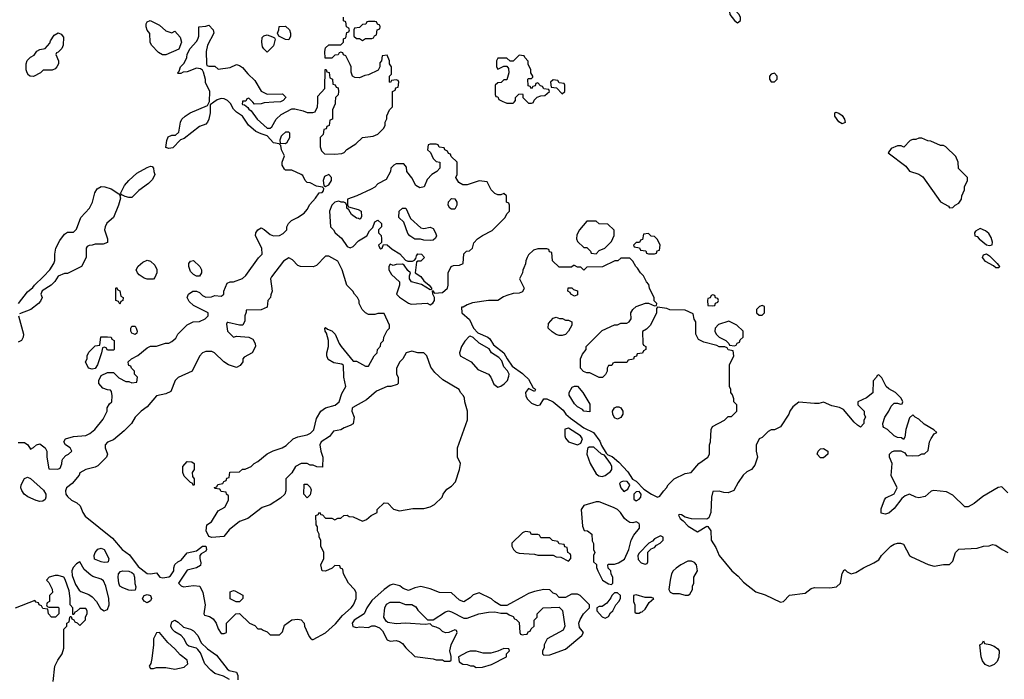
# Model space of a CAD drawing. Header units: inches. Extents: x 2701323 to 2964515, y 494916 to 722124.
# Tile 336 of 656: x 2786720 to 2793126, y 676245 to 680537. Entities that reach past the tile are written whole.
import ezdxf

# ---------------------------------------------------------------- set-up
doc = ezdxf.new("R2010")
doc.units = ezdxf.units.IN
doc.header["$MEASUREMENT"] = 0
for name, color, linetype in [('C7687', 7, 'Continuous'), ('C7688', 7, 'Continuous'), ('C7697', 7, 'Continuous'), ('C7698', 7, 'Continuous')]:
    doc.layers.add(name, color=color, linetype=linetype)

msp = doc.modelspace()

# ---------------------------------------------------------------- linework, layer by layer
at = {"layer": 'C7687', "color": 2}
for points, elevation in [([(2786710, 677786), (2786750, 677784.7), (2786772, 677770), (2786790, 677742), (2786810, 677752), (2786829.1, 677770.9), (2786850, 677776), (2786884.7, 677750), (2786896, 677730), (2786896, 677690), (2786910, 677614), (2786967.3, 677612.7), (2786982, 677618), (2786994, 677646), (2786995.3, 677670), (2787000.2, 677679.8), (2787019, 677701), (2787038, 677710), (2787058, 677730), (2787048, 677750), (2787018, 677770), (2787006, 677790), (2787018, 677810), (2787070, 677824), (2787149.3, 677830.7), (2787175.5, 677844.5), (2787209.1, 677870.9), (2787263.1, 677936.9), (2787288, 677990), (2787288.4, 678011.6), (2787303.1, 678036.9), (2787318, 678050), (2787322, 678090), (2787316.4, 678116.4), (2787310, 678126), (2787290, 678128), (2787260.2, 678140.2), (2787235.3, 678170), (2787235.3, 678190), (2787250, 678222), (2787290, 678242), (2787330, 678242), (2787365.4, 678205.4), (2787410, 678182), (2787430, 678182), (2787450, 678174), (2787482, 678178), (2787486, 678210), (2787466, 678230), (2787466, 678250), (2787446, 678270), (2787442, 678282), (2787430, 678286), (2787427.3, 678292.7), (2787426, 678310), (2787446, 678330), (2787488.9, 678351.1), (2787550, 678402), (2787570, 678412), (2787610, 678412), (2787668.9, 678431.1), (2787690, 678432), (2787710, 678442), (2787734.6, 678465.4), (2787748, 678490), (2787809.1, 678550.9), (2787848.9, 678571.1), (2787890, 678572), (2787926, 678590), (2787946, 678610), (2787946, 678630), (2787850, 678678), (2787823.1, 678703.1), (2787808.7, 678730), (2787818, 678750), (2787846, 678770), (2787870, 678771.3), (2787890, 678762), (2787910, 678742), (2787930, 678732), (2787967.3, 678732.7), (2787990, 678742), (2788030, 678738), (2788038, 678742), (2788048, 678750), (2788048.7, 678770), (2788070, 678822), (2788090, 678831.3), (2788110, 678831.3), (2788170, 678852), (2788190, 678871.3), (2788273.6, 678986.4), (2788298, 679010), (2788294, 679050), (2788254, 679130), (2788255.3, 679150), (2788268, 679170), (2788290, 679182), (2788310, 679172), (2788350, 679138), (2788370, 679131.3), (2788410, 679132), (2788433.6, 679146.4), (2788458, 679170), (2788458, 679190), (2788468, 679210), (2788489.1, 679230.9), (2788528, 679250), (2788570, 679278), (2788590, 679302), (2788606.3, 679333.7), (2788644.7, 679375.3), (2788669, 679411), (2788687.3, 679412.7), (2788696.4, 679423.6), (2788698, 679438), (2788690, 679446), (2788650, 679454), (2788610, 679475.3), (2788590, 679478), (2788578, 679490), (2788562, 679522), (2788550, 679528.7), (2788490, 679558), (2788450, 679558), (2788443.1, 679563.1), (2788428, 679590), (2788428, 679610), (2788442, 679650), (2788424, 679690), (2788418, 679718), (2788408.4, 679728.4), (2788370, 679735.3), (2788330, 679782), (2788290, 679793.2), (2788255.3, 679810), (2788208, 679850), (2788169.4, 679909.4), (2788130, 679934), (2788110, 679954), (2788091.4, 679991.4), (2788082.5, 680000)], 10), ([(2787982.8, 680000), (2787958, 679982), (2787958, 679930), (2787951.1, 679888.9), (2787942, 679870), (2787930, 679858), (2787890, 679842), (2787790, 679764), (2787766, 679754), (2787716.3, 679703.7), (2787690, 679699), (2787670, 679706), (2787676, 679750), (2787684.5, 679775.5), (2787710, 679786), (2787733.6, 679786.4), (2787755.1, 679804.9), (2787765.2, 679870), (2787775.3, 679890), (2787795.3, 679910), (2787829.5, 679930.5), (2787942, 679978), (2787953, 680000)], 10), ([(2788168.5, 680000), (2788166, 679990), (2788170, 679984.7), (2788182, 679982), (2788204.7, 679964.7), (2788210, 679954), (2788224.7, 679944.7), (2788264.7, 679890), (2788330, 679831.3), (2788350, 679832), (2788360.4, 679839.6), (2788388.7, 679890), (2788420.2, 679919.8), (2788490, 679956), (2788510, 679956), (2788563.6, 679943.6), (2788590, 679932), (2788627.3, 679932.7), (2788642, 679938), (2788658, 679970), (2788659, 680000)], 10), ([(2788373.8, 680000), (2788310, 679995.3), (2788290, 679988.7), (2788248, 679988), (2788236, 680000)], 10), ([(2788772.3, 680000), (2788771.6, 679988.4), (2788754, 679950), (2788754, 679890), (2788738, 679882), (2788732.7, 679847.3), (2788718, 679842), (2788712.7, 679827.3), (2788698, 679822), (2788694, 679790), (2788674, 679770), (2788674, 679710), (2788683.6, 679683.6), (2788703.6, 679663.6), (2788770, 679661), (2788814.6, 679665.4), (2788830, 679672), (2788848.9, 679691.1), (2788906, 679730), (2788949, 679771), (2789020.4, 679779.6), (2789050, 679792), (2789088, 679830), (2789098, 679850), (2789098, 679870), (2789107.3, 679892.7), (2789108.4, 679911.6), (2789126, 679950), (2789146, 679970), (2789146, 680000)], 10), ([(2789873.5, 680000), (2789890, 679994), (2789930, 679994), (2789936, 680000)], 10), ([(2786712.7, 678690), (2786770, 678766), (2786805.2, 678794.8), (2786815.3, 678810), (2786874.8, 678865.2), (2786915.3, 678910), (2786942, 678950), (2786948.7, 678970), (2786948.7, 679010), (2786955.3, 679050), (2786980.2, 679099.8), (2787010, 679142), (2787030, 679154), (2787070, 679154), (2787090, 679174), (2787118, 679250), (2787174, 679310), (2787194, 679350), (2787209, 679410), (2787224.1, 679435.9), (2787250, 679450.7), (2787274, 679450), (2787315.3, 679435.3), (2787364.7, 679404.7), (2787370, 679394), (2787378, 679398), (2787372, 679388), (2787376, 679376), (2787362, 679330), (2787330.4, 679249.6), (2787287.1, 679212.9), (2787276, 679190), (2787271.3, 679170), (2787291.3, 679110), (2787290, 679086), (2787263.6, 679076.4), (2787210, 679075.3), (2787191.1, 679068.9), (2787171.6, 679068.4), (2787159.6, 679060.4), (2787152, 679050), (2787152, 678990), (2787122, 678930), (2787030, 678886), (2787010, 678886), (2786970, 678868), (2786947.1, 678832.9), (2786924.7, 678810), (2786866.8, 678773.2), (2786858, 678750), (2786866, 678730), (2786855.3, 678704.7), (2786842, 678690), (2786792, 678650), (2786718, 678622)], 10), ([(2790000, 678923.2), (2789992.7, 678907.3), (2789992, 678890), (2789972, 678850), (2790000, 678794)], 10), ([(2790000, 678786), (2789990, 678766), (2789970, 678758), (2789930, 678755.3), (2789890, 678742), (2789867.1, 678732.9), (2789830, 678708.7), (2789770, 678708.7), (2789665.4, 678694.6), (2789630, 678682), (2789606, 678666), (2789594, 678666), (2789596, 678630), (2789645.5, 678585.5), (2789673, 678530), (2789699.9, 678499.9), (2789766, 678470), (2789779.5, 678459.5), (2789801.3, 678421.3), (2789870.6, 678370), (2789890.6, 678330), (2789922.8, 678282.8), (2789990, 678235.5), (2790000, 678226)], 10), ([(2786711.3, 678610), (2786744.7, 678490), (2786742, 678470), (2786732, 678450), (2786710, 678438)], 10), ([(2790000, 677202), (2789990, 677198), (2789922, 677130), (2789922, 677110), (2789932, 677090), (2789950, 677072), (2789970, 677064.7), (2790000, 677062.7)], 10), ([(2786938, 676230), (2786949, 676330), (2786968.7, 676370), (2786995.3, 676410), (2787007.3, 676447.3), (2787006, 676570), (2787026, 676590), (2787026, 676610), (2787042, 676618), (2787046, 676650), (2787050, 676654), (2787054, 676654), (2787058, 676638), (2787072.7, 676632.7), (2787078, 676618), (2787092.7, 676612.7), (2787110, 676594), (2787147.3, 676632.7), (2787148.4, 676651.6), (2787158, 676670), (2787158, 676690), (2787150, 676706), (2787110, 676706), (2787090, 676686), (2787078, 676682), (2787072.7, 676667.3), (2787066, 676666), (2787066, 676710), (2787048.4, 676728.4), (2787048, 676770), (2787040.4, 676820.4), (2787014.6, 676894.6), (2787006, 676910), (2786970, 676919.3), (2786950, 676919.3), (2786912, 676910), (2786894, 676890), (2786910, 676874), (2786931.6, 676831.6), (2786934, 676810), (2786914, 676790), (2786914, 676750), (2786898, 676742), (2786894, 676730), (2786898, 676718), (2786910, 676714), (2786970, 676714), (2786974, 676710), (2786974, 676670), (2786951.6, 676648.4), (2786926, 676650), (2786906, 676670), (2786902, 676702), (2786870, 676706), (2786862, 676722), (2786846, 676730), (2786842, 676742), (2786827.3, 676747.3), (2786818, 676758), (2786690, 676708)], 10), ([(2790000, 676785.7), (2789890, 676726), (2789850, 676726), (2789810, 676748), (2789790, 676768), (2789710, 676808), (2789670, 676795.3), (2789650, 676775.3), (2789610, 676748.7), (2789580.2, 676760.2), (2789528.4, 676808.4), (2789450, 676809), (2789390, 676834), (2789330, 676849), (2789290, 676839), (2789250, 676822), (2789214.6, 676834.6), (2789192.9, 676852.9), (2789150, 676862.7), (2789130, 676857), (2789090.7, 676830), (2789010, 676757), (2788978, 676710), (2788961, 676670), (2788894.8, 676630), (2788882, 676610), (2788887.9, 676587.9), (2788910, 676582.8), (2788930, 676586), (2788990, 676582), (2789010, 676592), (2789030, 676592), (2789059.8, 676579.8), (2789079.8, 676559.8), (2789110, 676502), (2789130, 676492), (2789170, 676498), (2789190, 676491.3), (2789210, 676478), (2789231.3, 676450), (2789290, 676392), (2789410, 676378), (2789430, 676372), (2789470, 676372), (2789483.6, 676363.6), (2789510, 676362), (2789518, 676362), (2789526, 676370), (2789526, 676394), (2789518, 676430), (2789528, 676470), (2789566, 676550), (2789562, 676562), (2789550, 676566), (2789511.6, 676548.4), (2789490, 676548), (2789470, 676555.3), (2789452.5, 676572.5), (2789430, 676584), (2789406, 676590), (2789390, 676606), (2789358, 676602), (2789229.1, 676609.1), (2789170, 676605.2), (2789115.3, 676615.3), (2789103.1, 676623.1), (2789088, 676650), (2789095.3, 676710), (2789105.6, 676734.4), (2789130, 676746), (2789170, 676746.8), (2789190, 676746), (2789230, 676731.3), (2789271.6, 676731.6), (2789296.9, 676716.9), (2789310, 676694), (2789372.7, 676632.7), (2789410, 676632), (2789490, 676684.7), (2789510, 676691), (2789530, 676684.7), (2789610, 676642), (2789630, 676642), (2789706, 676670), (2789770, 676681), (2789810, 676684.7), (2789850, 676674), (2789890, 676674), (2789903.6, 676663.6), (2789930, 676654), (2789938, 676638), (2789950, 676634), (2789970, 676614), (2789974, 676550), (2789978, 676538), (2789990, 676534), (2790000, 676535.2)], 10), ([(2788084, 676244), (2788044.8, 676264.8), (2787990, 676282.4), (2787963.1, 676303.1), (2787924.8, 676344.8), (2787896.6, 676416.6), (2787879.6, 676439.6), (2787870, 676447.8), (2787820.4, 676460.4), (2787809.8, 676469.8), (2787787.8, 676510), (2787770.8, 676530.8), (2787730, 676554), (2787711.3, 676570), (2787702.6, 676590), (2787710, 676618), (2787730, 676628.9), (2787750, 676617.3), (2787784.8, 676584.8), (2787830.9, 676570.9), (2787850, 676560.2), (2787879, 676530), (2787901.2, 676481.2), (2787941.9, 676441.9), (2788000.7, 676400.7), (2788070, 676312.9), (2788083, 676303), (2788131, 676291), (2788138, 676270), (2788138.7, 676241.3)], 6)]:
    msp.add_lwpolyline(points, dxfattribs=dict(at, elevation=elevation))
for points, elevation in [([(2788470, 679806), (2788450, 679806), (2788430, 679788), (2788421, 679779), (2788412.7, 679752.7), (2788414, 679734), (2788450, 679732), (2788460.4, 679739.6), (2788478, 679770), (2788478, 679798)], 10), ([(2789430, 679726), (2789390, 679726), (2789378, 679722), (2789374, 679690), (2789391.6, 679671.6), (2789410, 679634), (2789430, 679614), (2789454, 679610), (2789454, 679570), (2789434, 679550), (2789402, 679530), (2789370, 679498), (2789351.3, 679448.7), (2789323.1, 679443.1), (2789298, 679458), (2789270, 679508), (2789238, 679550), (2789236.4, 679576.4), (2789218, 679598), (2789170, 679598), (2789154, 679590), (2789134, 679570), (2789131.6, 679548.4), (2789103.6, 679496.4), (2789050, 679468), (2789030, 679448), (2789005.4, 679434.6), (2788914, 679390), (2788852, 679368), (2788851.6, 679331.6), (2788858, 679318), (2788922, 679302), (2788942, 679290), (2788943.6, 679256.4), (2788938, 679242), (2788930, 679238), (2788924, 679244), (2788910, 679246), (2788879, 679270), (2788860.4, 679300.4), (2788848.7, 679310), (2788848, 679328), (2788842, 679342), (2788828.4, 679348.4), (2788811.6, 679348.4), (2788795.3, 679355.3), (2788770, 679349), (2788750.6, 679329.4), (2788736, 679290), (2788742, 679190), (2788762, 679170), (2788772, 679150), (2788814.4, 679114.4), (2788850, 679062), (2788870, 679052), (2788890, 679062), (2788923.2, 679096.8), (2788979, 679130), (2788996.4, 679163.6), (2789016.4, 679183.6), (2789030, 679222), (2789050, 679232), (2789074, 679210), (2789074, 679190), (2789054, 679170), (2789054, 679150), (2789071.6, 679131.6), (2789074, 679110), (2789074, 679086), (2789054, 679070), (2789062, 679050), (2789070, 679044.7), (2789078, 679050), (2789086, 679074), (2789110, 679072), (2789143.8, 679043.8), (2789193.7, 679013.7), (2789230, 678972), (2789246, 678966), (2789275.3, 678964.7), (2789288.4, 678971.6), (2789298, 678982), (2789300.4, 678999.6), (2789310, 679014), (2789334, 679010), (2789354, 678990), (2789330, 678966), (2789310, 678966), (2789302, 678958), (2789292, 678890), (2789330, 678866), (2789350, 678838), (2789384.7, 678810), (2789398, 678790), (2789398, 678782), (2789390, 678778), (2789334, 678814), (2789268, 678830), (2789255.3, 678850), (2789255.3, 678870), (2789262, 678890), (2789244.5, 678904.5), (2789220.2, 678940.2), (2789210, 678945.2), (2789170, 678944), (2789150, 678938), (2789130, 678946), (2789122, 678930), (2789122, 678910), (2789139.6, 678879.6), (2789191.6, 678831.6), (2789191.3, 678810), (2789172, 678750), (2789190.9, 678730.9), (2789250, 678691.3), (2789266.4, 678686.4), (2789370, 678691.3), (2789390, 678682), (2789408.4, 678691.6), (2789418, 678710), (2789418, 678730), (2789408.4, 678751.6), (2789406, 678774), (2789418, 678758), (2789470, 678761), (2789502, 678790), (2789508, 678810), (2789508, 678890), (2789526, 678930), (2789543.1, 678936.9), (2789580.4, 678939.6), (2789606, 678950), (2789610, 679014), (2789626, 679030), (2789647.3, 679032.7), (2789666, 679050), (2789674.6, 679085.4), (2789698, 679110), (2789730, 679132), (2789794.6, 679165.4), (2789878, 679250), (2789890, 679274), (2789906, 679290), (2789906, 679330), (2789902, 679342), (2789886, 679350), (2789886, 679390), (2789870, 679406), (2789850, 679398), (2789830, 679398), (2789810, 679406), (2789788, 679430), (2789762, 679482), (2789710, 679488), (2789630, 679462), (2789603.1, 679463.1), (2789576.4, 679476.4), (2789558, 679510), (2789566, 679530), (2789566, 679610), (2789527.3, 679647.3), (2789522, 679662), (2789510, 679666), (2789502, 679682), (2789486, 679690), (2789482, 679702), (2789448.4, 679708.4), (2789442, 679722)], 10), ([(2787430, 679379), (2787406, 679386), (2787380.4, 679400.4), (2787378, 679410), (2787401.5, 679458.5), (2787430, 679491), (2787482, 679538), (2787550, 679576), (2787570, 679584.7), (2787582, 679582), (2787591.1, 679571.1), (2787591.3, 679550), (2787598, 679530), (2787583.5, 679496.5), (2787558, 679470), (2787495.3, 679424.7), (2787450, 679379)], 10), ([(2788730, 679528.7), (2788703.8, 679516.2), (2788694.8, 679490), (2788698, 679458), (2788710, 679452), (2788730, 679462), (2788748.7, 679490), (2788748.7, 679510)], 10), ([(2789530, 679304), (2789518, 679310), (2789508, 679330), (2789508.7, 679351.3), (2789530, 679374), (2789550, 679372), (2789564.7, 679350), (2789564.7, 679330), (2789550, 679304)], 10), ([(2789350, 679178), (2789390, 679186), (2789410, 679178), (2789426, 679150), (2789431, 679130), (2789425.4, 679114.6), (2789410, 679102), (2789390, 679099), (2789350, 679102), (2789328.4, 679108.4), (2789290, 679108.7), (2789258, 679130), (2789245.6, 679145.6), (2789219, 679219), (2789186, 679250), (2789188, 679290), (2789210, 679311.3), (2789230.9, 679310.9), (2789262.8, 679242.8), (2789330, 679182)], 10), ([(2788730, 678998), (2788710, 678998), (2788650, 678938), (2788630, 678928.7), (2788546, 678930), (2788530, 678938), (2788494.6, 678974.6), (2788470, 678988), (2788435.3, 678964.7), (2788356.9, 678863.1), (2788351.3, 678850), (2788362, 678770), (2788352.7, 678747.3), (2788352, 678730), (2788334, 678710), (2788330, 678666), (2788290, 678648), (2788194, 678646), (2788194, 678634), (2788184.7, 678610), (2788183.6, 678576.4), (2788171.6, 678548.4), (2788150, 678548), (2788074, 678566), (2788070, 678566), (2788064.7, 678555.3), (2788072, 678510), (2788110, 678472), (2788130, 678478), (2788210, 678472), (2788236.9, 678456.9), (2788252, 678430), (2788254, 678410), (2788232, 678370), (2788179.6, 678340.4), (2788172, 678330), (2788171.3, 678310), (2788154.4, 678285.6), (2788130, 678274), (2788078, 678290), (2788048, 678310), (2787986, 678370), (2787970, 678378), (2787930, 678378), (2787910, 678368.7), (2787890, 678348), (2787842, 678250), (2787750, 678208), (2787732, 678190), (2787703.6, 678116.4), (2787670, 678102), (2787610, 678088.7), (2787550, 678018), (2787510, 677988.7), (2787471.3, 677950), (2787446, 677910), (2787398.5, 677861.5), (2787330, 677804), (2787290, 677788.7), (2787276, 677770), (2787276, 677750), (2787291.3, 677710), (2787284.7, 677690), (2787227.1, 677632.9), (2787210, 677624), (2787150.9, 677609.1), (2787111.6, 677588.4), (2787106, 677574), (2787062, 677518), (2787024.7, 677490), (2787017.3, 677470), (2787019.1, 677450), (2787030, 677434.8), (2787056, 677410), (2787092.2, 677392.2), (2787113.5, 677373.5), (2787130.5, 677330), (2787146.4, 677306.4), (2787322.9, 677162.9), (2787386, 677090), (2787434.3, 677054.3), (2787490, 676979.1), (2787550, 676933.4), (2787570, 676930.7), (2787610, 676938), (2787632, 676910), (2787650, 676905.5), (2787690, 676911), (2787701.2, 676918.8), (2787722, 676950), (2787722, 676970), (2787729.1, 676990.9), (2787748, 677010), (2787770, 677021), (2787810, 677067.7), (2787870, 677081), (2787910, 677110.6), (2787930.4, 677110.4), (2787934.8, 677090), (2787930, 677078), (2787899.8, 677060.2), (2787891, 677050), (2787890.7, 677030), (2787898, 677002), (2787895.5, 676984.5), (2787870, 676969.2), (2787810, 676954), (2787752, 676870), (2787770, 676852), (2787786.4, 676846.4), (2787850, 676854.8), (2787891.3, 676850), (2787910.5, 676810.5), (2787927.3, 676730), (2787918, 676670), (2787922, 676662), (2787953.7, 676653.7), (2787978.5, 676638.5), (2787998, 676610), (2788010, 676574), (2788030, 676542), (2788050, 676542), (2788066, 676550), (2788066, 676610), (2788126, 676670), (2788150, 676672), (2788214, 676610), (2788250, 676594), (2788270, 676574), (2788290, 676574), (2788303.6, 676563.6), (2788330, 676554), (2788350, 676534), (2788410, 676534), (2788430, 676554), (2788443.1, 676596.9), (2788489.2, 676630.8), (2788530, 676636), (2788551, 676631), (2788571, 676611), (2788572, 676590), (2788603.6, 676523.6), (2788611.6, 676511.6), (2788623.6, 676503.6), (2788630, 676504.7), (2788710, 676546.7), (2788774.8, 676605.2), (2788820.5, 676659.5), (2788877, 676710), (2788892, 676730), (2788908.7, 676770), (2788908, 676810), (2788898, 676830), (2788858, 676870), (2788826, 676930), (2788822, 676962), (2788807.3, 676967.3), (2788802, 676982), (2788770, 676986), (2788751.6, 676968.4), (2788710, 676948), (2788688, 676950), (2788678, 676990), (2788698, 677030), (2788698, 677070), (2788678, 677110), (2788678, 677150), (2788668, 677170), (2788668, 677190), (2788658, 677210), (2788656.4, 677236.4), (2788648, 677250), (2788646, 677310), (2788662, 677318), (2788670, 677332), (2788678, 677318), (2788690, 677314), (2788710, 677294), (2788750, 677294), (2788770, 677282), (2788790, 677294), (2788810, 677294), (2788828.4, 677311.6), (2788850, 677312), (2788863.6, 677303.6), (2788890, 677302), (2788950, 677274), (2788976.4, 677283.6), (2789006, 677310), (2789046, 677330), (2789046, 677350), (2789090, 677392), (2789114, 677390), (2789151.1, 677351.1), (2789190, 677341), (2789276.9, 677356.9), (2789350, 677356), (2789390, 677366), (2789418.6, 677381.4), (2789468.7, 677430), (2789475.3, 677450), (2789498, 677482), (2789530, 677502), (2789555.3, 677530), (2789582, 677610), (2789588, 677650), (2789568, 677690), (2789568, 677750), (2789633.6, 677933.6), (2789633.2, 677990), (2789615.3, 678050), (2789614.6, 678074.6), (2789608, 678090), (2789588, 678110), (2789578, 678130), (2789472.9, 678192.9), (2789421.5, 678241.5), (2789395.5, 678275.5), (2789368.9, 678348.9), (2789350, 678368), (2789310, 678369), (2789270, 678379), (2789234, 678370), (2789212, 678330), (2789192, 678310), (2789172, 678270), (2789172, 678230), (2789182, 678210), (2789182, 678170), (2789176, 678164), (2789134, 678150), (2789110, 678149), (2789041, 678119), (2788976.8, 678063.2), (2788886.4, 678013.6), (2788882, 678010), (2788881, 677990), (2788896, 677950), (2788890, 677908), (2788870, 677895.3), (2788830, 677882), (2788810, 677868.7), (2788761, 677859), (2788734.4, 677825.6), (2788682, 677790), (2788672, 677770), (2788678, 677730), (2788691.3, 677690), (2788690, 677626), (2788652.7, 677627.3), (2788630, 677638), (2788610, 677638), (2788590, 677648), (2788550, 677648), (2788514, 677630), (2788491.1, 677588.9), (2788452, 677550), (2788451.3, 677470), (2788444.7, 677450), (2788416.8, 677423.2), (2788350, 677379), (2788296.9, 677363.1), (2788204.7, 677290), (2788148.7, 677271.3), (2788081.7, 677218.3), (2788046.8, 677173.2), (2787970, 677166.6), (2787950, 677174), (2787933.2, 677210), (2787938, 677250), (2787968, 677270), (2788010, 677342), (2788054.6, 677365.4), (2788078, 677410), (2788078, 677438), (2788066, 677450), (2788062, 677462), (2788030, 677466), (2788022, 677482), (2787990, 677486), (2787987.3, 677492.7), (2788002, 677498), (2788008.4, 677511.6), (2788042, 677518), (2788047.3, 677532.7), (2788062, 677538), (2788067.3, 677552.7), (2788082, 677558), (2788087.3, 677592.7), (2788150, 677594), (2788168.4, 677611.6), (2788187.3, 677612.7), (2788210, 677622), (2788226, 677630), (2788246, 677650), (2788270, 677662), (2788330, 677711.3), (2788369.3, 677730.7), (2788428, 677750), (2788452.9, 677767.1), (2788498, 677810), (2788530, 677822.8), (2788590, 677834.8), (2788612.7, 677847.3), (2788632.3, 677867.7), (2788650, 677942), (2788679, 677990), (2788709.4, 678010.6), (2788771.5, 678028.5), (2788797.2, 678050), (2788815.5, 678104.5), (2788842, 678150), (2788828.9, 678211.1), (2788827.3, 678287.3), (2788814.6, 678294.6), (2788763.2, 678303.2), (2788726, 678326), (2788719, 678350), (2788719, 678370), (2788729, 678410), (2788729.1, 678449.1), (2788716.4, 678496.4), (2788708, 678510), (2788706, 678530), (2788710, 678534), (2788722, 678522), (2788750, 678512), (2788772, 678490), (2788798, 678430), (2788811.3, 678410), (2788890, 678314), (2788910, 678314), (2788970, 678282), (2788990, 678282), (2789026, 678350), (2789046, 678370), (2789048.4, 678391.6), (2789067.3, 678412.7), (2789068.4, 678431.6), (2789086, 678450), (2789088.4, 678471.6), (2789110, 678514), (2789126, 678530), (2789126, 678550), (2789090, 678626), (2789050, 678626), (2789030, 678618), (2788990, 678618), (2788969.1, 678629.1), (2788948, 678650), (2788928, 678690), (2788927.3, 678707.3), (2788918, 678730), (2788898, 678750), (2788888, 678770), (2788848.7, 678810), (2788818, 678910), (2788790, 678966)], 10), ([(2787550, 678848.7), (2787530, 678855.3), (2787496.4, 678876.4), (2787486, 678890), (2787478, 678910), (2787490, 678932), (2787520.2, 678959.8), (2787550, 678971.3), (2787570, 678964.7), (2787599.8, 678939.8), (2787610.9, 678910.9), (2787611, 678890), (2787599.8, 678860.2), (2787590, 678848.7)], 10), ([(2787870, 678868), (2787850, 678878), (2787830, 678898), (2787819, 678930), (2787819, 678950), (2787830, 678964.7), (2787850.7, 678970.7), (2787892, 678930), (2787902, 678910), (2787902, 678890), (2787890, 678868)], 10), ([(2787370, 678686), (2787362, 678702), (2787346, 678710), (2787346, 678790), (2787350, 678794), (2787358, 678778), (2787371.6, 678771.6), (2787378, 678738), (2787392, 678730), (2787391.3, 678708.7), (2787378, 678702)], 10), ([(2787470, 678488.7), (2787450, 678498), (2787442, 678510), (2787442, 678530), (2787450, 678542), (2787470, 678542), (2787478, 678530), (2787484.7, 678510), (2787482, 678498)], 10), ([(2787290, 678386), (2787282, 678402), (2787270, 678406), (2787258, 678402), (2787252, 678370), (2787224.7, 678290), (2787210, 678268), (2787190, 678262), (2787168, 678270), (2787148, 678310), (2787158, 678330), (2787158, 678350), (2787170, 678374), (2787210, 678414), (2787242, 678418), (2787247.3, 678472.7), (2787290, 678474), (2787314, 678470), (2787318, 678458), (2787334, 678450), (2787334, 678390), (2787330, 678386)], 10), ([(2789650, 678477.2), (2789644.9, 678475.1), (2789615.9, 678444.1), (2789594.8, 678410), (2789581, 678370), (2789584.7, 678350), (2789658, 678310), (2789701.4, 678261.4), (2789770.6, 678230.6), (2789786, 678210), (2789804.5, 678164.5), (2789830, 678146), (2789850, 678151.3), (2789872.1, 678167.9), (2789894, 678190), (2789903.1, 678216.9), (2789904, 678230), (2789892.7, 678252.7), (2789870, 678278), (2789857.6, 678317.6), (2789838, 678338), (2789789.7, 678369.7), (2789774.5, 678394.5), (2789710, 678432.3), (2789670, 678469.3)], 10), ([(2787850, 677506), (2787842, 677522), (2787830, 677526), (2787790, 677566), (2787782, 677590), (2787782, 677630), (2787810, 677662), (2787839.6, 677659.6), (2787854, 677650), (2787854, 677610), (2787842, 677590), (2787843.6, 677563.6), (2787854, 677550), (2787854, 677510)], 10), ([(2786850, 677402), (2786827.3, 677407.3), (2786772.5, 677432.5), (2786749.4, 677449.4), (2786732.5, 677472.5), (2786727, 677490), (2786729.6, 677510), (2786749.7, 677550.3), (2786770, 677559.5), (2786790, 677552.2), (2786874.6, 677474.6), (2786888.8, 677450), (2786890.4, 677429.6), (2786886, 677414), (2786870, 677403.7)], 6), ([(2788590, 677426), (2788569.1, 677449.1), (2788570, 677514), (2788590, 677514), (2788610, 677494), (2788616.9, 677476.9), (2788610, 677446)], 10), ([(2787270, 677005.1), (2787250, 677009.6), (2787205.9, 677025.9), (2787203.1, 677050), (2787211, 677070), (2787227.6, 677092.4), (2787250, 677098), (2787270, 677088.5), (2787300.5, 677030), (2787294.8, 677010), (2787290, 677007)], 6), ([(2787110, 677008), (2787090, 676995.3), (2787068, 676972), (2787058.8, 676950), (2787060.7, 676920.7), (2787082, 676862), (2787105.4, 676825.4), (2787116.9, 676816.9), (2787170, 676796), (2787190, 676781), (2787218.8, 676750), (2787244.5, 676704.5), (2787270, 676691), (2787290, 676698), (2787301.2, 676730), (2787299, 676770), (2787279.3, 676850), (2787265.6, 676885.6), (2787250, 676897.2), (2787194.5, 676914.5), (2787182.5, 676922.5), (2787138.4, 676958.4)], 10), ([(2787450, 676821.6), (2787430, 676825.6), (2787390, 676839.6), (2787371.5, 676851.5), (2787363.6, 676870), (2787360.5, 676910), (2787362.9, 676930), (2787374.9, 676945.1), (2787390, 676950.3), (2787430, 676947.9), (2787450, 676939.6), (2787460.3, 676930), (2787467.1, 676910), (2787468, 676868), (2787474.2, 676845.8), (2787470, 676825.2)], 6), ([(2787550, 676742.7), (2787530, 676753.2), (2787519.5, 676770), (2787529.6, 676790.4), (2787550, 676795.8), (2787570.2, 676790.2), (2787577.4, 676770), (2787570, 676755.1)], 6), ([(2788150, 676748), (2788128.4, 676748.4), (2788088.9, 676768.9), (2788090, 676814), (2788110, 676822), (2788119.6, 676819.6), (2788171.1, 676791.1), (2788172, 676770)], 10), ([(2787630, 676548.7), (2787610, 676548), (2787591.1, 676508.9), (2787591, 676470), (2787579.8, 676380.2), (2787572, 676348), (2787562, 676330), (2787570, 676314), (2787590, 676314), (2787610, 676322), (2787670, 676322), (2787730, 676311.3), (2787790, 676324.7), (2787814, 676346), (2787808.7, 676370), (2787763.3, 676403.3), (2787730, 676444), (2787684.1, 676484.1)], 10), ([(2789870, 676446), (2789831.6, 676428.4), (2789785.4, 676414.6), (2789734.6, 676414.6), (2789690, 676428.7), (2789651.6, 676428.4), (2789630, 676422), (2789574, 676390), (2789578, 676358), (2789603.6, 676343.6), (2789630, 676342), (2789652.7, 676332.7), (2789671.6, 676331.6), (2789690, 676322), (2789730, 676324.7), (2789790, 676342), (2789886, 676390), (2789886, 676410), (2789906, 676430), (2789902, 676442)], 10)]:
    msp.add_lwpolyline(points, close=True, dxfattribs=dict(at, elevation=elevation))
at = {"layer": 'C7688', "color": 2, "elevation": 10}
for points in [[(2787710, 680452), (2787730, 680462), (2787762.8, 680422.8), (2787771.3, 680390), (2787755.3, 680344.7), (2787670, 680309), (2787648.9, 680308.9), (2787623.1, 680323.1), (2787578, 680370), (2787568, 680390), (2787567.3, 680447.3), (2787548.4, 680468.4), (2787542, 680490), (2787542, 680510), (2787550, 680522), (2787568.4, 680531.6), (2787630, 680502), (2787670, 680464.7)], [(2789030, 680526), (2788990, 680526), (2788978, 680522), (2788972.7, 680507.3), (2788950, 680506), (2788930, 680486), (2788898, 680482), (2788894, 680470), (2788894, 680430), (2788910, 680414), (2788930, 680414), (2788950, 680402), (2788970, 680414), (2789010, 680414), (2789022, 680418), (2789027.3, 680432.7), (2789042, 680438), (2789046, 680470), (2789062, 680478), (2789066, 680490), (2789062, 680502), (2789047.3, 680507.3), (2789042, 680522)], [(2786810, 680168), (2786788.4, 680168.4), (2786776.4, 680176.4), (2786768, 680190), (2786762, 680210), (2786762, 680250), (2786768.4, 680271.6), (2786790, 680294), (2786814.6, 680305.4), (2786830, 680332), (2786850, 680342), (2786886, 680350), (2786916.4, 680383.6), (2786920.4, 680399.6), (2786943.1, 680436.9), (2786970, 680451.3), (2786990, 680442), (2787003.6, 680423.6), (2787002, 680370), (2786994, 680350), (2786970, 680326), (2786958, 680322), (2786954, 680310), (2786972, 680270), (2786972, 680250), (2786962, 680230), (2786950, 680218), (2786930, 680208), (2786872.7, 680207.3), (2786854, 680190)], [(2788330, 680326), (2788307.3, 680347.3), (2788300.4, 680360.4), (2788295.3, 680390), (2788298, 680422), (2788308.4, 680431.6), (2788330, 680438), (2788365.4, 680425.4), (2788378, 680418), (2788382, 680410), (2788370, 680366)], [(2788470, 680406), (2788448.4, 680408.4), (2788406, 680430), (2788398, 680450), (2788406, 680470), (2788407.3, 680492.7), (2788450, 680494), (2788474, 680470), (2788482, 680450), (2788482, 680430)]]:
    msp.add_lwpolyline(points, close=True, dxfattribs=at)
for points in [[(2787953, 680000), (2787955.3, 680004.7), (2787956, 680070), (2787928.9, 680128.9), (2787928.4, 680148.4), (2787916.4, 680196.4), (2787908.4, 680208.4), (2787896.4, 680216.4), (2787870, 680222), (2787810, 680198), (2787783.6, 680196.4), (2787767.3, 680187.3), (2787750, 680186), (2787746, 680190), (2787758, 680202), (2787766, 680230), (2787790, 680254), (2787808, 680290), (2787808.4, 680311.6), (2787828, 680350), (2787870, 680394), (2787878, 680410), (2787886, 680430), (2787886, 680490), (2787930, 680494), (2787950, 680502), (2787978, 680470), (2787982, 680450), (2787942, 680370), (2787932, 680330), (2787934, 680250), (2787938, 680238), (2787950, 680234), (2787990, 680234), (2788010, 680214), (2788090, 680224.7), (2788130, 680244.7), (2788150, 680238), (2788170, 680224.7), (2788203.5, 680183.5), (2788250, 680142), (2788291.6, 680071.6), (2788330, 680052), (2788430, 680054), (2788450, 680034), (2788452, 680030), (2788434, 680010), (2788416.9, 680003.1), (2788373.8, 680000)], [(2789146, 680000), (2789146, 680070), (2789162, 680078), (2789167.3, 680092.7), (2789182, 680098), (2789186, 680130), (2789182, 680142), (2789170, 680146), (2789138, 680142), (2789132.7, 680127.3), (2789126, 680130), (2789126, 680170), (2789138, 680182), (2789138, 680230), (2789126, 680250), (2789126, 680270), (2789110, 680306), (2789078, 680302), (2789074, 680270), (2789063.6, 680256.4), (2789062, 680230), (2789051.3, 680208.7), (2788990, 680178), (2788966, 680174), (2788930, 680158), (2788900.4, 680160.4), (2788886, 680170), (2788876.4, 680196.4), (2788875.3, 680230), (2788870, 680246), (2788842, 680302), (2788827.3, 680307.3), (2788822, 680322), (2788810, 680326), (2788798, 680322), (2788792.7, 680307.3), (2788770, 680306), (2788750, 680286), (2788707.3, 680287.3), (2788706, 680330), (2788710, 680354), (2788730, 680374), (2788810, 680374), (2788826, 680390), (2788827.3, 680412.7), (2788842, 680418), (2788847.3, 680452.7), (2788862, 680458), (2788866, 680470), (2788862, 680482), (2788846, 680490), (2788842, 680522), (2788826, 680530), (2788827.3, 680552.7)], [(2790000, 680302.3), (2789970, 680306), (2789930, 680266), (2789910, 680266), (2789890, 680286), (2789830, 680286), (2789822, 680270), (2789822, 680230), (2789830, 680214), (2789870, 680234), (2789890, 680234), (2789899.6, 680219.6), (2789902, 680190), (2789890, 680146), (2789870, 680146), (2789852.7, 680127.3), (2789830, 680126), (2789814, 680110), (2789814, 680050), (2789818, 680038), (2789830, 680034), (2789838, 680018), (2789863.6, 680003.6), (2789873.5, 680000)], [(2788659, 680000), (2788660.4, 680039.6), (2788706, 680090), (2788707.3, 680212.7), (2788712.7, 680212.7), (2788718, 680198), (2788732.7, 680192.7), (2788738, 680158), (2788754, 680150), (2788758, 680118), (2788772.7, 680112.7), (2788778, 680098), (2788792.7, 680092.7), (2788794, 680070), (2788791.6, 680048.4), (2788774, 680030), (2788772.3, 680000)], [(2789936, 680000), (2789946, 680010), (2789946, 680030), (2789967.3, 680052.7), (2789990, 680054), (2789994, 680050), (2789994, 680030), (2790000, 680024)], [(2788082.5, 680000), (2788071.1, 680011.1), (2788050, 680022.4), (2788030, 680024.2), (2788004.4, 680015.6), (2787982.8, 680000)], [(2788236, 680000), (2788210, 680026), (2788198, 680022), (2788190, 680006), (2788170, 680006), (2788168.5, 680000)]]:
    msp.add_lwpolyline(points, dxfattribs=at)
at = {"layer": 'C7697', "color": 2, "elevation": 10}
for points in [[(2790024, 680000), (2790030, 679994), (2790050, 679994), (2790062, 679998), (2790062.7, 680000)], [(2790000, 678226), (2790030, 678197.3), (2790061, 678141), (2790070, 678138), (2790074.8, 678130), (2790070, 678118), (2790030, 678138), (2790011.3, 678110), (2790012, 678090), (2790022, 678070), (2790050, 678042), (2790086, 678026), (2790106, 678030), (2790129.2, 678070.8), (2790150, 678070.4), (2790190.4, 678050.4), (2790256.5, 677996.5), (2790274, 677970), (2790303.4, 677943.4), (2790390, 677880.7), (2790452, 677850), (2790495.2, 677795.2), (2790506, 677766), (2790535.9, 677715.9), (2790546, 677706), (2790574.7, 677694.7), (2790618.5, 677658.5), (2790675.4, 677595.4), (2790706, 677546), (2790730, 677534.9), (2790780.9, 677480.9), (2790830, 677450.4), (2790870, 677430.8), (2790884.7, 677435.3), (2790890, 677442), (2790910, 677472), (2790929, 677491), (2790938, 677510), (2790978, 677550), (2791050, 677582.8), (2791088.9, 677591.1), (2791138, 677650), (2791198, 677690), (2791208, 677710), (2791208, 677770), (2791215.3, 677790), (2791218, 677870), (2791228, 677890), (2791306, 677930), (2791330, 677954), (2791350, 677954), (2791386, 677990), (2791386, 678030), (2791366, 678050), (2791366, 678070), (2791356.4, 678096.4), (2791346, 678110), (2791346, 678130), (2791338, 678150), (2791338, 678290), (2791366, 678350), (2791362, 678382), (2791330, 678388), (2791322, 678402), (2791307.3, 678407.3), (2791270, 678408), (2791256.4, 678416.4), (2791170, 678438), (2791136.4, 678456.4), (2791118, 678490), (2791118, 678570), (2791108.4, 678588.4), (2791102, 678622), (2791050, 678646), (2790950, 678648), (2790930, 678658), (2790870, 678666), (2790862, 678658), (2790862, 678630), (2790824.7, 678550), (2790796.9, 678523.1), (2790772.7, 678507.3), (2790774, 678430), (2790778, 678418), (2790794, 678410), (2790794, 678390), (2790778, 678382), (2790772.7, 678367.3), (2790738, 678362), (2790732.7, 678347.3), (2790718, 678342), (2790712.7, 678327.3), (2790678, 678322), (2790670, 678306), (2790590, 678306), (2790578, 678302), (2790572.7, 678287.3), (2790550, 678286), (2790542, 678270), (2790542, 678250), (2790531.6, 678228.4), (2790511.6, 678208.4), (2790488.9, 678208.9), (2790430, 678238), (2790410, 678238), (2790388.4, 678248.4), (2790368, 678270), (2790368, 678330), (2790380.4, 678359.6), (2790406, 678390), (2790406, 678410), (2790510, 678514), (2790590, 678552), (2790610, 678552), (2790630, 678562), (2790670, 678562), (2790686, 678570), (2790698, 678590), (2790695.3, 678630), (2790708.9, 678651.1), (2790730, 678671.3), (2790791.6, 678691.6), (2790811.6, 678691.6), (2790850, 678674), (2790862, 678678), (2790866, 678690), (2790848, 678708), (2790847.3, 678727.3), (2790818, 678790), (2790813.6, 678813.6), (2790798, 678830), (2790778, 678870), (2790758, 678890), (2790740.4, 678920.4), (2790728, 678930), (2790710, 678966), (2790690, 678986), (2790630, 678986), (2790611.6, 678968.4), (2790592.7, 678967.3), (2790511.6, 678928.4), (2790410, 678926), (2790390, 678908), (2790370, 678926), (2790350, 678926), (2790330, 678938), (2790322, 678938), (2790310, 678926), (2790230, 678926), (2790187.3, 678967.3), (2790182, 679022), (2790167.3, 679027.3), (2790162, 679042), (2790150, 679046), (2790090, 679046), (2790063.6, 679036.4), (2790030, 679006), (2790022, 678990), (2790012.7, 678967.3), (2790011.6, 678948.4), (2790000, 678923.2)], [(2790000, 678794), (2790002, 678790), (2790000, 678786)], [(2793150, 677458), (2793110, 677498), (2793086.4, 677493.6), (2792986.4, 677433.6), (2792930.9, 677389.1), (2792890, 677368), (2792870, 677368), (2792790, 677442), (2792750, 677464), (2792666.4, 677473.6), (2792650, 677468.7), (2792610, 677434), (2792570, 677425.2), (2792549.4, 677429.4), (2792510, 677448.7), (2792482, 677438), (2792459.8, 677420.2), (2792410, 677357.2), (2792374, 677326), (2792350, 677319.6), (2792325.6, 677325.6), (2792325.4, 677354.6), (2792346.6, 677413.4), (2792355.5, 677424.5), (2792408.4, 677451.6), (2792428, 677490), (2792389, 677570), (2792395.3, 677650), (2792379, 677690), (2792378, 677710), (2792394.6, 677725.4), (2792408.9, 677731.1), (2792430, 677732), (2792452, 677732), (2792478, 677718), (2792490, 677702), (2792530, 677698), (2792570, 677702), (2792588.4, 677711.6), (2792607.3, 677712.7), (2792630, 677734), (2792639, 677790), (2792649.1, 677810.9), (2792670, 677842), (2792686, 677850), (2792668.4, 677868.4), (2792604.7, 677904.7), (2792570, 677938), (2792546, 677950), (2792530, 677966), (2792510, 677946), (2792486, 677870), (2792479.6, 677820.4), (2792470, 677806), (2792456.4, 677816.4), (2792430, 677818), (2792410, 677828), (2792366, 677870), (2792343.1, 677883.1), (2792338, 677890), (2792335.3, 677910), (2792348.7, 677950), (2792375.3, 677990), (2792390, 678022), (2792410, 678042), (2792430, 678042), (2792450, 678034), (2792462, 678038), (2792466, 678050), (2792454.6, 678074.6), (2792418, 678110), (2792374.6, 678134.6), (2792358, 678150), (2792330, 678206), (2792310, 678226), (2792298, 678222), (2792294, 678210), (2792272.7, 678187.3), (2792270.9, 678109.1), (2792230, 678075.3), (2792174, 678050), (2792174, 678030), (2792214, 677990), (2792214, 677970), (2792222, 677950), (2792212, 677930), (2792211.3, 677908.7), (2792190, 677886), (2792170, 677898), (2792150, 677918), (2792080.4, 678000.4), (2792053.2, 678013.2), (2792003.2, 678023.2), (2791950, 678048), (2791919.8, 678040.2), (2791890, 678039), (2791790, 678048.7), (2791750, 678018), (2791731.1, 677988.9), (2791724.7, 677970), (2791670, 677888), (2791631.6, 677868.4), (2791610, 677868), (2791590, 677858), (2791550, 677818), (2791531.6, 677808.4), (2791511.6, 677768.4), (2791511.3, 677730), (2791521, 677690), (2791502, 677638), (2791482, 677610), (2791450, 677595.3), (2791427.5, 677572.5), (2791394.4, 677525.6), (2791366.4, 677473.6), (2791330, 677459), (2791300.2, 677460.2), (2791270, 677468.7), (2791230, 677466), (2791221, 677430), (2791216, 677330), (2791203.6, 677296.4), (2791190, 677286), (2791090, 677288.7), (2791050, 677299), (2791025.4, 677314.6), (2791010, 677318), (2791006.8, 677313.2), (2791016, 677290), (2791036.8, 677276.8), (2791070, 677240.7), (2791130, 677204.7), (2791190, 677242), (2791198, 677238), (2791216, 677210), (2791218, 677150), (2791250, 677102), (2791270, 677051.3), (2791353.4, 676950), (2791395.1, 676915.1), (2791430, 676877.3), (2791510, 676814), (2791570, 676794.8), (2791670, 676746), (2791690, 676750.8), (2791728.4, 676791.5), (2791830, 676804.9), (2791870, 676834.8), (2791890, 676842.8), (2791990, 676839.1), (2792034.5, 676845.5), (2792061.2, 676870), (2792070, 676934), (2792084, 676956), (2792090, 676958), (2792104, 676944), (2792130, 676931), (2792160.2, 676939.8), (2792209.5, 676970.5), (2792278, 677002), (2792310, 677022), (2792328, 677050), (2792388, 677110), (2792410, 677124.7), (2792430, 677131), (2792450.9, 677130.9), (2792470, 677124.7), (2792510, 677051.3), (2792522.5, 677042.5), (2792630, 676991), (2792670, 676981), (2792731.1, 676991.1), (2792770, 676992), (2792790, 677014), (2792808.7, 677070), (2792830, 677091), (2792950, 677098), (2792990, 677112), (2793027.3, 677112.7), (2793050, 677122), (2793070, 677118), (2793111, 677090), (2793150, 677070.6)], [(2790000, 677062.7), (2790070, 677058), (2790090, 677052), (2790190, 677052), (2790210, 677042), (2790239.6, 677039.6), (2790290, 677014), (2790306, 677030), (2790306, 677050), (2790302, 677062), (2790286, 677070), (2790282, 677102), (2790267.3, 677107.3), (2790262, 677122), (2790230, 677126), (2790222, 677142), (2790187.3, 677147.3), (2790170, 677166), (2790110, 677166), (2790102, 677182), (2790090, 677186), (2790050, 677186), (2790042, 677202), (2790010, 677206), (2790000, 677202)], [(2790000, 676535.2), (2790022, 676538), (2790027.3, 676552.7), (2790042, 676558), (2790047.3, 676572.7), (2790066, 676590), (2790066, 676630), (2790086, 676650), (2790086, 676670), (2790126, 676710), (2790230, 676714), (2790251.6, 676691.6), (2790266, 676590), (2790254.8, 676565.2), (2790151.6, 676508.4), (2790132, 676470), (2790131.6, 676448.4), (2790122, 676430), (2790122, 676410), (2790130, 676402), (2790170, 676404.7), (2790270, 676441), (2790378, 676530), (2790388, 676550), (2790361.2, 676581.2), (2790357.2, 676610), (2790365.6, 676634.4), (2790389, 676671), (2790426, 676710), (2790426, 676730), (2790366, 676790), (2790350, 676798), (2790310, 676798), (2790270, 676778), (2790230, 676778), (2790210, 676798), (2790190, 676806), (2790170, 676826), (2790130, 676828), (2790070, 676815.3), (2790030, 676802), (2790000, 676785.7)]]:
    msp.add_lwpolyline(points, dxfattribs=at)
at = {"layer": 'C7697', "color": 2}
for points, elevation in [([(2792070, 679859.7), (2792050, 679872), (2792022.4, 679910), (2792022.7, 679930), (2792030, 679934.4), (2792050, 679928.2), (2792070, 679913.1), (2792087, 679890), (2792090, 679867.3)], 6), ([(2792590, 679766), (2792570, 679766), (2792550, 679758), (2792530, 679758), (2792514, 679750), (2792471.6, 679708.4), (2792455.3, 679715.3), (2792430, 679715.3), (2792390, 679698), (2792371.3, 679670), (2792484.4, 679584.4), (2792510, 679551.3), (2792570, 679531.3), (2792594.8, 679514.8), (2792710, 679350.8), (2792762.8, 679322.8), (2792770, 679312), (2792790, 679314), (2792806, 679330), (2792830, 679342), (2792848, 679370), (2792848.7, 679390), (2792868, 679430), (2792868, 679450), (2792886, 679490), (2792886, 679510), (2792828.4, 679568.4), (2792826, 679610), (2792810, 679646), (2792746, 679710), (2792730, 679718), (2792710, 679718), (2792647.3, 679747.3), (2792628.4, 679748.4)], 10), ([(2790470, 679226), (2790410, 679226), (2790362, 679170), (2790343.6, 679136.4), (2790342, 679110), (2790350, 679094), (2790390, 679054), (2790410, 679054), (2790434, 679030), (2790438, 679018), (2790470, 679014), (2790490, 679034), (2790526, 679050), (2790570, 679094), (2790587.3, 679132.7), (2790587.3, 679167.3), (2790547.3, 679207.3), (2790490, 679208)], 10), ([(2792970, 679178), (2792939.6, 679160.4), (2792932, 679150), (2792934, 679130), (2792950, 679126), (2792962.8, 679110), (2793010, 679071), (2793030, 679066.8), (2793048, 679072), (2793048.7, 679090), (2793040.2, 679120.2), (2793024.7, 679144.7), (2793003.1, 679163.1)], 10), ([(2790810, 679146), (2790778, 679142), (2790772.7, 679107.3), (2790758, 679102), (2790752.7, 679087.3), (2790730, 679086), (2790714, 679070), (2790718, 679058), (2790752.7, 679052.7), (2790758, 679038), (2790792.7, 679032.7), (2790798, 679018), (2790810, 679014), (2790850, 679014), (2790862, 679018), (2790867.3, 679032.7), (2790882, 679038), (2790886, 679070), (2790870, 679106), (2790850, 679126), (2790827.3, 679127.3)], 10), ([(2793090, 678922.7), (2793070, 678923), (2793055.4, 678935.4), (2793002.8, 678962.8), (2792983.8, 678990), (2792990, 679007.7), (2793010, 679014.2), (2793030, 679001.3), (2793079.5, 678950), (2793093.7, 678930)], 6), ([(2790330, 678738), (2790306, 678750), (2790302, 678762), (2790286, 678770), (2790287.3, 678792.7), (2790311.6, 678791.6), (2790322, 678782), (2790350, 678772), (2790350, 678746)], 10), ([(2791230, 678746), (2791218, 678742), (2791212.7, 678727.3), (2791198, 678722), (2791194, 678710), (2791198, 678678), (2791230, 678674), (2791242, 678678), (2791247.3, 678692.7), (2791262, 678698), (2791266, 678710), (2791262, 678722), (2791247.3, 678727.3), (2791242, 678742)], 10), ([(2791550, 678678), (2791534, 678670), (2791514, 678650), (2791514, 678630), (2791530, 678614), (2791550, 678614), (2791566, 678630), (2791566, 678670)], 10), ([(2790270, 678582), (2790290, 678582), (2790311.3, 678571.3), (2790312, 678550), (2790302, 678530), (2790291.3, 678510), (2790270, 678488.7), (2790250, 678482), (2790230, 678482), (2790210, 678488.7), (2790184.7, 678504.7), (2790158, 678530), (2790160.4, 678559.6), (2790190, 678594), (2790210, 678602), (2790232.7, 678592.7), (2790251.6, 678591.6)], 10), ([(2791334.6, 678574.6), (2791266.4, 678553.6), (2791244.7, 678530), (2791242, 678510), (2791252, 678490), (2791270, 678472), (2791314, 678450), (2791334, 678430), (2791338, 678418), (2791370, 678414), (2791382, 678418), (2791387.3, 678432.7), (2791402, 678438), (2791407.3, 678452.7), (2791426, 678470), (2791426, 678510), (2791386, 678550)], 10), ([(2790430, 677986), (2790389.1, 677989.1), (2790380.4, 678000.4), (2790350, 678018), (2790330, 678038), (2790294.6, 678094.6), (2790294, 678110), (2790314.6, 678145.4), (2790330, 678152), (2790350, 678152), (2790384.7, 678110), (2790430, 678034)], 10), ([(2790610, 677938), (2790590, 677946), (2790579, 677970), (2790577.2, 677990), (2790590, 678011.3), (2790602.7, 678017.3), (2790616.8, 678016.8), (2790630.5, 678010.5), (2790644.7, 677990), (2790644.7, 677970), (2790630, 677948)], 10), ([(2790290, 677879.3), (2790267.3, 677872.7), (2790266, 677830), (2790270, 677814), (2790291, 677791), (2790350, 677771), (2790370, 677781), (2790380.9, 677810), (2790369.3, 677830)], 10), ([(2790424.4, 677755.6), (2790414, 677746), (2790410.7, 677710.7), (2790430.8, 677650), (2790470, 677581), (2790488.1, 677568.1), (2790510, 677564), (2790530, 677570.5), (2790564.2, 677595.8), (2790572.3, 677610), (2790571.5, 677630), (2790564, 677650), (2790523.7, 677703.7), (2790505.2, 677710), (2790454.5, 677754.5)], 10), ([(2791930, 677686), (2791909.3, 677710), (2791915.3, 677730), (2791930, 677744.7), (2791950, 677746), (2791978, 677730), (2791978.8, 677710), (2791950, 677686.6)], 10), ([(2790646, 677534), (2790631.6, 677528.4), (2790622, 677518), (2790631.3, 677490), (2790650, 677466), (2790677, 677483), (2790689.2, 677510), (2790672.1, 677532.1)], 10), ([(2790750, 677466.6), (2790730, 677464.5), (2790715.5, 677450), (2790716.3, 677416.3), (2790730, 677405.5), (2790750, 677417.1), (2790760.5, 677430), (2790762.9, 677450)], 10), ([(2790490, 677399), (2790470, 677399), (2790390, 677375.3), (2790372, 677350), (2790382, 677242), (2790392, 677212), (2790414, 677210), (2790442, 677190), (2790444.7, 677144.7), (2790452.7, 677127.3), (2790454, 677090), (2790462, 677070), (2790454, 677050), (2790454, 677010), (2790471.6, 676991.6), (2790472.7, 676972.7), (2790482, 676950), (2790512, 676890), (2790550, 676866), (2790570, 676862), (2790578, 676870), (2790578, 676910), (2790568.4, 676928.4), (2790566, 676950), (2790548.4, 676968.4), (2790546, 676990), (2790550, 676994), (2790590, 676994), (2790616.4, 677003.6), (2790654, 677026), (2790684, 677090), (2790699, 677150), (2790716.5, 677183.5), (2790751.9, 677228.1), (2790753.2, 677250), (2790750, 677258), (2790730, 677268.7), (2790710, 677262), (2790690, 677264), (2790670, 677277.2), (2790654, 677290), (2790629.3, 677329.3), (2790610, 677348.7), (2790583.2, 677363.2)], 10), ([(2790890, 677178), (2790850, 677158), (2790836.9, 677143.1), (2790814, 677130), (2790750, 677066), (2790742, 677050), (2790743.6, 677023.6), (2790763.6, 677003.6), (2790790, 676994), (2790802, 676998), (2790806, 677010), (2790807.3, 677072.7), (2790827.3, 677092.7), (2790850, 677102), (2790863.1, 677116.9), (2790886, 677130), (2790906, 677150), (2790906, 677170)], 10), ([(2791090, 677013.2), (2791067.5, 677012.5), (2791022, 676990), (2790990, 676968.7), (2790971.3, 676950), (2790961, 676930), (2790951, 676890), (2790942.8, 676830), (2790950.9, 676810.9), (2790970, 676802.8), (2791010, 676802.8), (2791050, 676791.3), (2791070, 676792), (2791080.4, 676799.6), (2791098, 676830), (2791098, 676850), (2791106, 676870), (2791106, 676910), (2791128.7, 676951.3), (2791124, 676990), (2791110, 677004)], 10), ([(2790610, 676808), (2790590, 676808), (2790572, 676790), (2790566, 676774), (2790538.8, 676741.2), (2790510, 676718), (2790490, 676718), (2790474, 676710), (2790474, 676690), (2790510, 676652), (2790530, 676642), (2790550, 676654), (2790563.1, 676676.9), (2790578, 676690), (2790598, 676730), (2790618, 676750), (2790628, 676770), (2790628, 676790)], 10), ([(2790730, 676795.3), (2790714, 676790), (2790714, 676750), (2790722, 676730), (2790722, 676682), (2790730, 676674), (2790750, 676674), (2790758, 676682), (2790770, 676684.7), (2790790, 676702), (2790815.3, 676744.7), (2790846, 676770), (2790830, 676778), (2790790, 676778)], 10), ([(2793030, 676328), (2793001.2, 676341.2), (2792984.7, 676364.7), (2792975.3, 676390), (2792966, 676470), (2792982, 676478), (2792990, 676494), (2792998, 676478), (2793031.6, 676471.6), (2793059.6, 676459.6), (2793083.6, 676443.6), (2793092, 676430), (2793091.1, 676388.9), (2793079.8, 676360.2), (2793059.8, 676340.2)], 6)]:
    msp.add_lwpolyline(points, close=True, dxfattribs=dict(at, elevation=elevation))
at = {"layer": 'C7698', "color": 2, "elevation": 10}
for points in [[(2791350, 680605.2), (2791337.3, 680590), (2791339.1, 680570), (2791370, 680531), (2791390, 680516), (2791409, 680531), (2791409.2, 680550), (2791400.9, 680570), (2791370, 680603.7)], [(2791630, 680189), (2791610, 680182), (2791598, 680170), (2791598, 680150), (2791610, 680132), (2791630, 680132), (2791648, 680150), (2791649, 680170)], [(2790190, 680146), (2790174, 680130), (2790178, 680098), (2790212.7, 680092.7), (2790250, 680054), (2790266, 680070), (2790266, 680110), (2790262, 680122), (2790230, 680126), (2790222, 680142)]]:
    msp.add_lwpolyline(points, close=True, dxfattribs=at)
for points in [[(2790062.7, 680000), (2790067.3, 680012.7), (2790087.3, 680032.7), (2790110, 680042), (2790136.4, 680043.6), (2790166, 680070), (2790162, 680082), (2790130, 680086), (2790122, 680102), (2790107.3, 680107.3), (2790090, 680126), (2790078, 680122), (2790072.7, 680107.3), (2790058, 680102), (2790050, 680086), (2790042, 680102), (2790027.3, 680107.3), (2790026, 680150), (2790030, 680154), (2790050, 680154), (2790058, 680162), (2790058, 680170), (2790046, 680190), (2790046, 680210), (2790028.4, 680248.4), (2790027.3, 680267.3), (2790006, 680290), (2790002, 680302), (2790000, 680302.3)], [(2790000, 680024), (2790010, 680014), (2790024, 680000)]]:
    msp.add_lwpolyline(points, dxfattribs=at)

doc.saveas('drawing.dxf')
